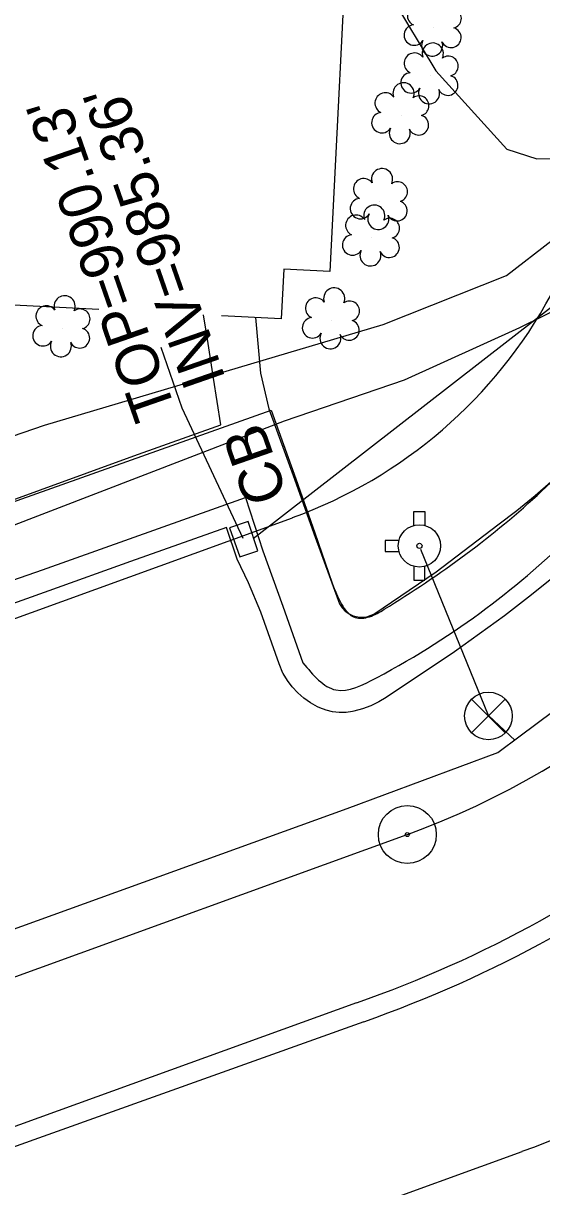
# Model space of a CAD drawing. Extents: x 1614611 to 1617571, y 898867 to 905462.
# Drawn here: x 1616490.5 to 1616538.9, y 903640.3 to 903749 of the extents above; entities that cross this region are included whole.
import ezdxf

# ---------------------------------------------------------------- set-up
doc = ezdxf.new("R2010")
doc.units = 0
for name, color, linetype in [('Exist Boundary Watershed Residential C 05', 7, 'Continuous'), ('Exist Building', 7, 'Continuous'), ('Exist Horizontal Alignment Tick Label', 7, 'Continuous'), ('Exist Other Culture Area Outline', 7, 'Continuous'), ('Exist Structure Minor Catch Basin Top Elevation', 7, 'Continuous'), ('Exist Structure Minor Pipes RCP 15 Inch Invert', 7, 'Continuous'), ('Exist Survey Centerline Point CELL', 7, 'Continuous'), ('Exist Utilities Telephone UG FO SUE LOS B', 7, 'Continuous'), ('Exist Utilities TV UG FO Cable SUE LOS B', 7, 'Continuous'), ('Exist Utilities Water UG Line SUE LOS B', 7, 'Continuous'), ('Exist Vegetation Shrub CELL', 7, 'Continuous'), ('Prop Drainage Structure Catch Basin Grate 840 03E Label', 7, 'Continuous'), ('Prop Drainage Structure Catch Basin Open Throat 4 CELL', 7, 'Continuous'), ('Prop Earthen Structure Base Ditch Detail CELL', 7, 'Continuous'), ('Prop Earthen Structure Cut Ditch Special Back of Curb Detail CELL', 7, 'Continuous'), ('Prop Earthen Structure V Ditch Detail Label', 7, 'Continuous'), ('Prop Easement Permanent Drainage', 7, 'Continuous'), ('Prop Plan Preparation Drainage Notes Label', 7, 'Continuous'), ('Prop Plan Preparation Table Ditch Data CELL', 7, 'Continuous'), ('Raster_Level_2', 7, 'Continuous'), ('Scratch_Level_1', 7, 'Continuous'), ('Scratch_Level_9', 7, 'Continuous')]:
    doc.layers.add(name, color=color, linetype=linetype)

# ---------------------------------------------------------------- blocks, each defined once
blk = doc.blocks.new('EXIST SURVEY CENTERLINE POINT')
at = {"layer": 'Exist Survey Centerline Point CELL'}
for radius in [0.0542, 0.00375]:
    blk.add_circle((0, 0), radius, dxfattribs=at)
blk = doc.blocks.new('EXIST UTILITIES WATER VALVE')
at = {"layer": 'Prop Earthen Structure V Ditch Detail Label'}
blk.add_lwpolyline([(0.0315, 0.0315), (-0.0315, -0.0315), (0, 0), (0.0315, -0.0315), (-0.0315, 0.0315)], dxfattribs=at)
blk.add_circle((0, 0), 0.0445, dxfattribs=at)
blk = doc.blocks.new('EXIST UTILITIES WATER FIRE HYDRANT')
at = {"layer": 'Prop Earthen Structure Base Ditch Detail CELL'}
blk.add_line((0, 0), (0, 0), dxfattribs=at)
for points in [[(-0.01025, 0.03825), (-0.01025, 0.064), (0.01025, 0.064), (0.01025, 0.03775)], [(-0.03825, 0.01025), (-0.064, 0.01025), (-0.064, -0.01025), (-0.03825, -0.01025)], [(-0.01025, -0.03825), (-0.01025, -0.064), (0.01025, -0.064), (0.01025, -0.03775)]]:
    blk.add_lwpolyline(points, dxfattribs=at)
for radius in [0.03954, 0.00485]:
    blk.add_circle((0, 0), radius, dxfattribs=at)

msp = doc.modelspace()

# ---------------------------------------------------------------- linework, layer by layer
at = {"layer": 'Exist Boundary Watershed Residential C 05'}
for points in [[(1616424.06, 903661.29), (1616420.25, 903672.32), (1616431.85, 903676.54), (1616462.71, 903687.37), (1616481.6, 903694.05), (1616485.86, 903695.71), (1616492.24, 903697.91), (1616511.21, 903704.68), (1616512.84, 903699.7), (1616514.71, 903694.52), (1616516.59, 903689.23)], [(1616522.28, 903655.67), (1616483.74, 903641.89), (1616444.61, 903627.92), (1616416.59, 903617.9)]]:
    msp.add_lwpolyline(points, dxfattribs=at)
msp.add_ellipse((1616484.24, 903763.89), major_axis=(62.78, -96.01), ratio=0.998505, start_param=6.04175, end_param=6.708604, dxfattribs=at)
msp.add_spline([(1616516.59, 903689.23), (1616519.68, 903686.68), (1616523.47, 903687.82), (1616542.28, 903701.68), (1616555.12, 903717.08), (1616558.27, 903723.41), (1616559.09, 903730.13)], degree=3, dxfattribs=at)
at = {"layer": 'Exist Building'}
msp.add_lwpolyline([(1616497.51, 903722.23), (1616434.95, 903725.43), (1616435.18, 903729.98), (1616432.89, 903730.1), (1616434.76, 903766.57), (1616520.96, 903762.15), (1616519.1, 903725.79), (1616514.81, 903726.01), (1616514.57, 903721.36), (1616508.97, 903721.64)], dxfattribs=at)
at = {"layer": 'Exist Other Culture Area Outline'}
for points in [[(1616485.37, 903702.99), (1616487.68, 903703.79), (1616500.78, 903708.55), (1616508.93, 903711.47), (1616508.22, 903715.83), (1616507.68, 903719.46), (1616507.29, 903721.73)], [(1616512.16, 903721.48), (1616512.63, 903716.29), (1616513.41, 903712.96), (1616515.81, 903706.38), (1616517.61, 903701.3), (1616520.02, 903694.72), (1616520.26, 903694.36), (1616520.55, 903694.05), (1616520.9, 903693.8), (1616521.29, 903693.62), (1616521.71, 903693.51), (1616522.14, 903693.48), (1616522.57, 903693.53), (1616522.98, 903693.66), (1616523.23, 903693.78), (1616529.04, 903697.73), (1616534.8, 903702.11), (1616536.58, 903703.46), (1616538.31, 903704.87), (1616540, 903706.34)]]:
    msp.add_lwpolyline(points, dxfattribs=at)
at = {"layer": 'Exist Utilities Telephone UG FO SUE LOS B'}
msp.add_lwpolyline([(1616368.82, 903664.38), (1616374.13, 903666.7), (1616400.24, 903678.58), (1616424.15, 903688.58), (1616451.87, 903697.49), (1616492.43, 903711.43), (1616524.09, 903720.83), (1616535.63, 903725.41), (1616539.88, 903728.72), (1616540.44, 903740.67), (1616541.79, 903762.56), (1616543.01, 903774.12), (1616544.39, 903782.9), (1616550.25, 903790.71), (1616577.87, 903805.8), (1616588.44, 903809.04)], dxfattribs=at)
at = {"layer": 'Exist Utilities TV UG FO Cable SUE LOS B'}
msp.add_lwpolyline([(1616409.28, 903583.28), (1616401.83, 903602.06), (1616396.84, 903616.07), (1616392.29, 903636.86), (1616392.86, 903647.11), (1616394.48, 903651.32), (1616413.7, 903673.44), (1616420.55, 903677.59), (1616453.53, 903688.22), (1616514.87, 903711.84), (1616526.07, 903715.66), (1616536.86, 903720.55), (1616545.52, 903724.83), (1616549.16, 903728.55), (1616549.91, 903729.9), (1616554.28, 903748.73), (1616554.29, 903750.67), (1616552.37, 903762.47), (1616557.09, 903779.98), (1616577.36, 903795.05), (1616590.41, 903803.23)], dxfattribs=at)
at = {"layer": 'Exist Utilities Water UG Line SUE LOS B'}
for points in [[(1616350.21, 903616.94), (1616374.62, 903624.54), (1616426.35, 903642.07), (1616478.57, 903660.36), (1616520.74, 903675.61), (1616534.8, 903680.84), (1616536.9, 903682.38), (1616549.12, 903691.48), (1616560.45, 903718.95), (1616573.2, 903736.65), (1616589.15, 903758.02), (1616604.81, 903760.79)], [(1616536.43, 903681.96), (1616533.95, 903684.28), (1616527.61, 903699.81)]]:
    msp.add_lwpolyline(points, dxfattribs=at)
at = {"layer": 'Exist Vegetation Shrub CELL'}
for p, q in [((1616528.8, 903748.59), (1616528.8, 903748.59)), ((1616528.5, 903744.12), (1616528.5, 903744.12)), ((1616525.77, 903740.41), (1616525.77, 903740.41)), ((1616523.77, 903732.38), (1616523.77, 903732.38)), ((1616523.03, 903728.97), (1616523.03, 903728.97)), ((1616494.09, 903720.49), (1616494.09, 903720.49)), ((1616519.29, 903721.23), (1616519.29, 903721.23))]:
    msp.add_line(p, q, dxfattribs=at)
for centre, radius, start, end in [((1616527.32, 903749.72), 0.968, 35.8908, 245.4216), ((1616530.47, 903749.46), 0.929, 284.4567, 126.0861), ((1616527, 903747.89), 0.955, 95.1099, 327.9534), ((1616530.44, 903747.66), 0.937, 204.9913, 73.4601), ((1616528.67, 903746.91), 0.984, 151.2797, 21.387), ((1616528.73, 903746.16), 0.99, 334.8391, 200.4717), ((1616527.02, 903745.25), 0.968, 35.8908, 245.4216), ((1616530.18, 903744.99), 0.929, 284.4567, 126.0861), ((1616526.7, 903743.42), 0.955, 95.1099, 327.9534), ((1616526, 903742.45), 0.99, 334.8391, 200.4717), ((1616530.14, 903743.19), 0.937, 204.9913, 73.4601), ((1616524.29, 903741.53), 0.968, 35.8908, 245.4216), ((1616527.44, 903741.28), 0.929, 284.4567, 126.0861), ((1616528.38, 903742.44), 0.984, 151.2797, 21.387), ((1616523.97, 903739.7), 0.955, 95.1099, 327.9534), ((1616527.4, 903739.48), 0.937, 204.9913, 73.4601), ((1616525.64, 903738.72), 0.984, 151.2797, 21.387), ((1616522.28, 903733.51), 0.968, 35.8908, 245.4216), ((1616523.99, 903734.42), 0.99, 334.8391, 200.4717), ((1616525.44, 903733.25), 0.929, 284.4567, 126.0861), ((1616521.97, 903731.67), 0.955, 95.1099, 327.9534), ((1616525.4, 903731.45), 0.937, 204.9913, 73.4601), ((1616523.26, 903731.01), 0.99, 334.8391, 200.4717), ((1616523.64, 903730.7), 0.984, 151.2797, 21.387), ((1616521.55, 903730.1), 0.968, 35.8908, 245.4216), ((1616524.7, 903729.84), 0.929, 284.4567, 126.0861), ((1616521.23, 903728.27), 0.955, 95.1099, 327.9534), ((1616524.67, 903728.04), 0.937, 204.9913, 73.4601), ((1616522.9, 903727.29), 0.984, 151.2797, 21.387), ((1616494.32, 903722.54), 0.99, 334.8391, 200.4717), ((1616519.52, 903723.27), 0.99, 334.8391, 200.4717), ((1616492.61, 903721.62), 0.968, 35.8908, 245.4216), ((1616517.8, 903722.36), 0.968, 35.8908, 245.4216), ((1616520.96, 903722.1), 0.929, 284.4567, 126.0861), ((1616495.77, 903721.36), 0.929, 284.4567, 126.0861), ((1616517.49, 903720.53), 0.955, 95.1099, 327.9534), ((1616492.29, 903719.79), 0.955, 95.1099, 327.9534), ((1616495.73, 903719.57), 0.937, 204.9913, 73.4601), ((1616520.92, 903720.3), 0.937, 204.9913, 73.4601), ((1616493.97, 903718.81), 0.984, 151.2797, 21.387), ((1616519.16, 903719.55), 0.984, 151.2797, 21.387)]:
    msp.add_arc(centre, radius, start, end, dxfattribs=at)
at = {"layer": 'Prop Drainage Structure Catch Basin Grate 840 03E Label'}
msp.add_lwpolyline([(1616520.6, 903758.52), (1616529.01, 903744.54), (1616535.64, 903737.22), (1616538.46, 903736.32), (1616544.44, 903736.43)], dxfattribs=at)
at = {"layer": 'Prop Drainage Structure Catch Basin Open Throat 4 CELL'}
msp.add_lwpolyline([(1616511.47, 903702.43), (1616509.73, 903701.85), (1616510.69, 903699.11), (1616512.37, 903699.69), (1616511.47, 903702.43)], dxfattribs=at)
at = {"layer": 'Prop Earthen Structure Cut Ditch Special Back of Curb Detail CELL'}
for p, q in [((1616426.35, 903670.41), (1616515.61, 903702.78)), ((1616379.49, 903586.4), (1616537.09, 903643.56))]:
    msp.add_line(p, q, dxfattribs=at)
for radius in [44.89, 107.89]:
    msp.add_arc((1616500.31, 903744.99), radius, 289.9333, 331.6333, dxfattribs=at)
at = {"layer": 'Prop Plan Preparation Drainage Notes Label'}
msp.add_lwpolyline([(1616511.01, 903700.85), (1616505.32, 903713.02), (1616503.35, 903718.69)], dxfattribs=at)
at = {"layer": 'Prop Plan Preparation Table Ditch Data CELL'}
msp.add_line((1616511.94, 903700.83), (1616615.87, 903781.61), dxfattribs=at)
at = {"layer": 'Raster_Level_2'}
msp.add_line((1616340.93, 903605.93), (1616526.35, 903673.17), dxfattribs=at)
msp.add_arc((1616500.31, 903744.99), 76.39, 289.9333, 331.6333, dxfattribs=at)
at = {"layer": 'Scratch_Level_1'}
for points in [[(1616418.68, 903661.83), (1616413.47, 903677.24), (1616429.92, 903683.04), (1616460.47, 903693.81), (1616479.62, 903700.86), (1616482.65, 903701.86), (1616489.9, 903704.39), (1616513.62, 903712.83), (1616515.92, 903706.42), (1616517.71, 903701.38), (1616519.34, 903696.67)], [(1616540.95, 903697.98), (1616537.97, 903695.58), (1616535.43, 903693.6), (1616530.75, 903690.24), (1616524.38, 903685.99), (1616523.68, 903685.56), (1616522.93, 903685.2), (1616522.15, 903684.91), (1616521.35, 903684.7), (1616521.24, 903684.67), (1616520.62, 903684.59), (1616519.99, 903684.58), (1616519.37, 903684.65), (1616518.76, 903684.8), (1616518.17, 903685.02), (1616517.96, 903685.12), (1616517.3, 903685.49), (1616516.68, 903685.92), (1616516.11, 903686.41), (1616515.6, 903686.96), (1616515.14, 903687.56), (1616514.75, 903688.21), (1616514.73, 903688.26), (1616514.36, 903689.11), (1616512.66, 903693.94), (1616511.5, 903696.69), (1616510.44, 903698.91), (1616509.46, 903701.88), (1616500.49, 903698.7), (1616492.84, 903695.94), (1616483.16, 903692.48)]]:
    msp.add_lwpolyline(points, dxfattribs=at)
msp.add_spline([(1616519.34, 903696.67), (1616520.21, 903694.7), (1616521.46, 903693.46), (1616522.8, 903693.52), (1616524.19, 903694.22), (1616538.9, 903705.26), (1616550.96, 903719.81), (1616553.47, 903724.84), (1616554.01, 903730.19)], degree=3, dxfattribs=at)
at = {"layer": 'Scratch_Level_9'}
msp.add_lwpolyline([(1616521.59, 903657.43), (1616483.18, 903643.55), (1616483.16, 903643.61), (1616444.03, 903629.83), (1616415.81, 903619.72)], dxfattribs=at)
msp.add_ellipse((1616484.52, 903763.25), major_axis=(61.3, -93.89), ratio=0.998473, start_param=6.041427, end_param=6.711815, dxfattribs=at)

# ---------------------------------------------------------------- block references
at = {"layer": 'Exist Horizontal Alignment Tick Label', "xscale": 50, "yscale": 50, "rotation": 1.7967031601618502e-12}
msp.add_blockref('EXIST SURVEY CENTERLINE POINT', (1616526.35, 903673.17), dxfattribs=at)
at = {"layer": 'Prop Earthen Structure Base Ditch Detail CELL', "xscale": 50, "yscale": 50}
msp.add_blockref('EXIST UTILITIES WATER FIRE HYDRANT', (1616527.48, 903700.15), dxfattribs=at)
at = {"layer": 'Prop Earthen Structure V Ditch Detail Label', "xscale": 50, "yscale": 50}
msp.add_blockref('EXIST UTILITIES WATER VALVE', (1616533.93, 903684.25), dxfattribs=at)

# ---------------------------------------------------------------- texts
at = {"layer": 'Exist Structure Minor Catch Basin Top Elevation'}
msp.add_text("TOP=990.13'", height=4, rotation=109.1768, dxfattribs=at).set_placement((1616504.77, 903712.71))
at = {"layer": 'Exist Structure Minor Pipes RCP 15 Inch Invert'}
msp.add_text("INV=985.36'", height=4, rotation=109.1768, dxfattribs=at).set_placement((1616509.39, 903715.76))
at = {"layer": 'Prop Easement Permanent Drainage'}
msp.add_text('CB', height=4, rotation=109.1768, dxfattribs=at).set_placement((1616515.19, 903704.86))

doc.saveas('drawing.dxf')
